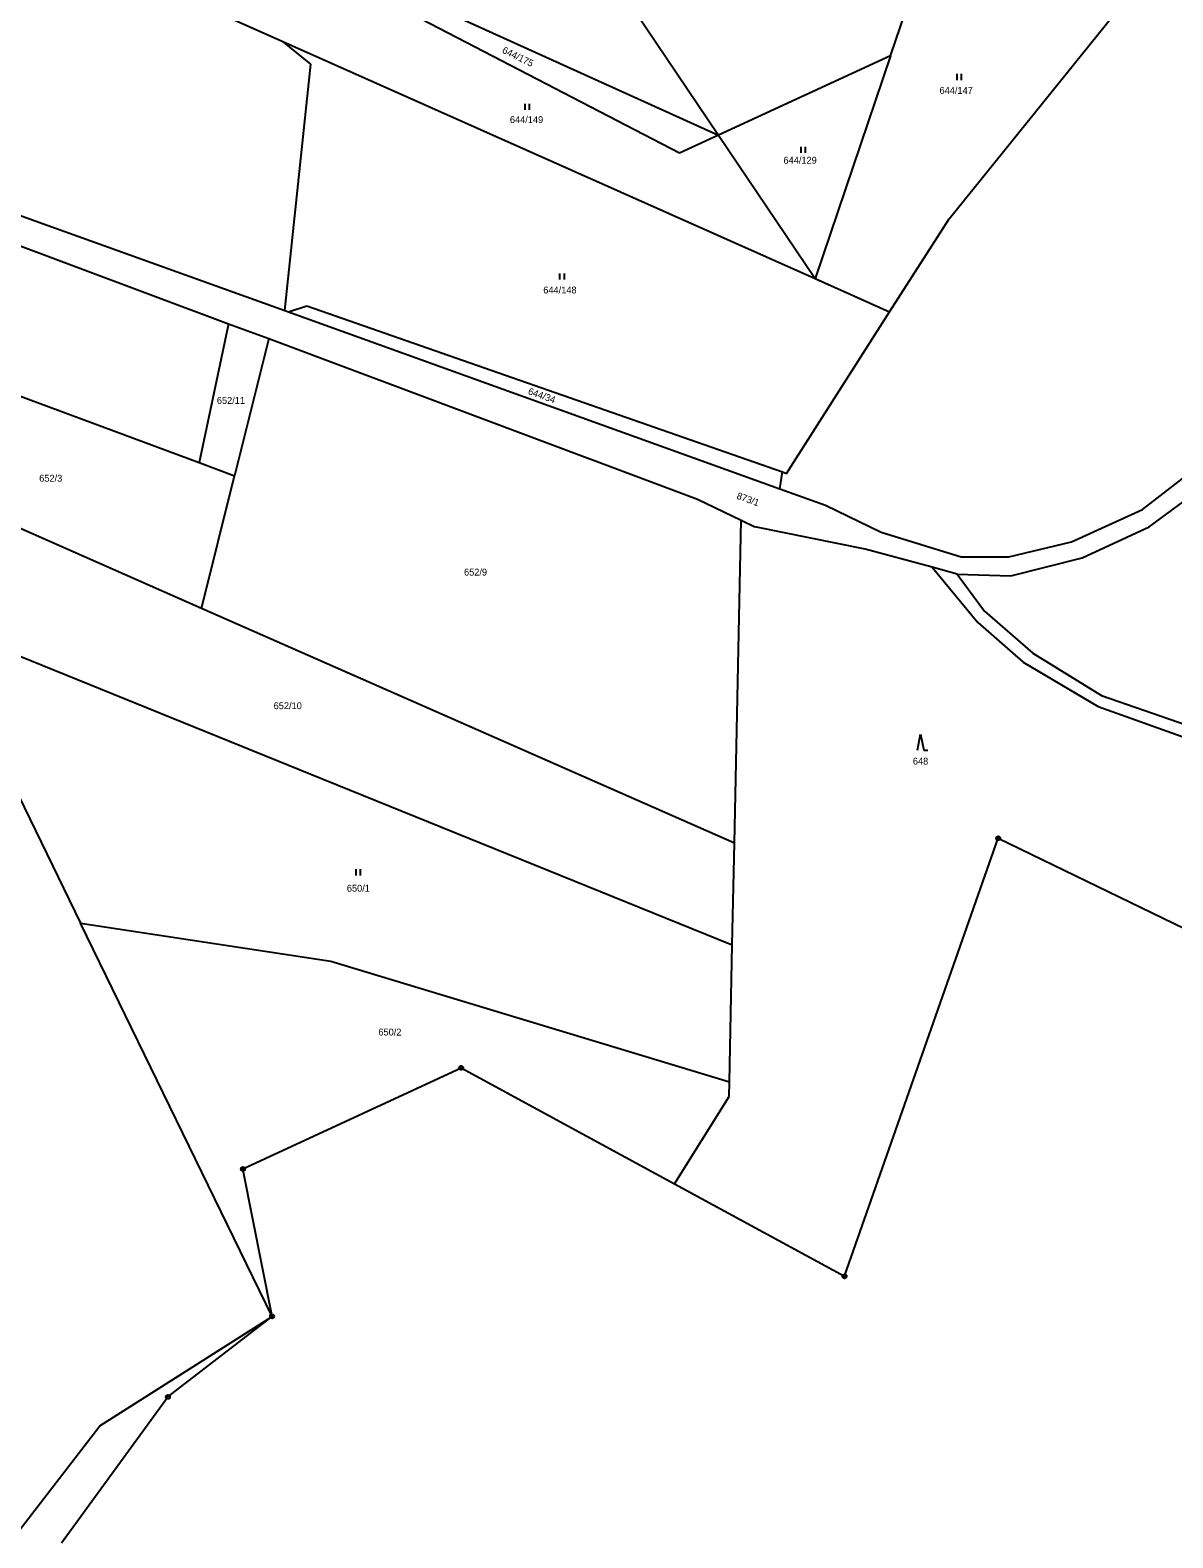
# Model space of a CAD drawing. Extents: x -791032 to -787751, y -1106872 to -1104403.
# Drawn here: x -788932.6 to -788650.6, y -1106183.5 to -1105811.1 of the extents above; entities that cross this region are included whole.
import ezdxf

# ---------------------------------------------------------------- set-up
doc = ezdxf.new("R2010")
doc.units = 0
for name, color, linetype in [('Vrstva 1', 7, 'Continuous'), ('Vrstva 14', 7, 'Continuous'), ('Vrstva 23', 7, 'Continuous'), ('Vrstva 28', 7, 'Continuous'), ('Vrstva 3', 7, 'Continuous')]:
    doc.layers.add(name, color=color, linetype=linetype)

msp = doc.modelspace()

# ---------------------------------------------------------------- linework, layer by layer
at = {"layer": 'Vrstva 1'}
for p, q in [((-788807.02, -1105771.27), (-788762.71, -1105837.07)), ((-788720.27, -1105817.49), (-788706.74, -1105777.5)), ((-788772.35, -1105841.51), (-788862.6, -1105794.64)), ((-788859.82, -1105793), (-788762.71, -1105837.07)), ((-788705.79, -1105857.7), (-788653.79, -1105793.21)), ((-788884.48, -1105807.56), (-788870.26, -1105813.9)), ((-788870.26, -1105813.9), (-788738.87, -1105872.47)), ((-788863.32, -1105819.5), (-788870.26, -1105813.9)), ((-788720.27, -1105817.49), (-788762.71, -1105837.07)), ((-788720.27, -1105817.49), (-788738.87, -1105872.47)), ((-788869.79, -1105880.39), (-788863.32, -1105819.5)), ((-788985.96, -1105838.56), (-788869.79, -1105880.39)), ((-788762.71, -1105837.07), (-788772.35, -1105841.51)), ((-788762.71, -1105837.07), (-788738.87, -1105872.47)), ((-788981.46, -1105847.1), (-788883.64, -1105883.62)), ((-788720.46, -1105880.68), (-788705.79, -1105857.7)), ((-788738.87, -1105872.47), (-788720.46, -1105880.68)), ((-788869.79, -1105880.39), (-788868.86, -1105880.72)), ((-788868.86, -1105880.72), (-788864.36, -1105879.2)), ((-788868.86, -1105880.72), (-788747.58, -1105924.39)), ((-788864.36, -1105879.2), (-788746.94, -1105920.23)), ((-788745.94, -1105920.58), (-788720.46, -1105880.68)), ((-788883.64, -1105883.62), (-788890.95, -1105917.93)), ((-788883.64, -1105883.62), (-788873.76, -1105887.31)), ((-788873.76, -1105887.31), (-788882.19, -1105921.18)), ((-788873.76, -1105887.31), (-788767.86, -1105926.91)), ((-788962.98, -1105891.2), (-788890.95, -1105917.93)), ((-788658.07, -1105929.5), (-788625.43, -1105904.26)), ((-788656.4, -1105933.78), (-788622.13, -1105908.43)), ((-788890.95, -1105917.93), (-788882.19, -1105921.18)), ((-788890.35, -1105953.93), (-788882.19, -1105921.18)), ((-788747.58, -1105924.39), (-788746.94, -1105920.23)), ((-788746.94, -1105920.23), (-788745.94, -1105920.58)), ((-788890.35, -1105953.93), (-788959.92, -1105923.29)), ((-788747.58, -1105924.39), (-788736.32, -1105928.44)), ((-788767.86, -1105926.91), (-788757.1, -1105932.16)), ((-788736.32, -1105928.44), (-788722.57, -1105935.09)), ((-788758.79, -1106011.88), (-788757.1, -1105932.16)), ((-788757.1, -1105932.16), (-788753.71, -1105933.81)), ((-788675.6, -1105937.46), (-788658.07, -1105929.5)), ((-788726.47, -1105939.26), (-788753.71, -1105933.81)), ((-788722.57, -1105935.09), (-788702.77, -1105941.19)), ((-788672.94, -1105941.4), (-788656.4, -1105933.78)), ((-788709.94, -1105943.78), (-788726.47, -1105939.26)), ((-788691.06, -1105941.18), (-788675.6, -1105937.46)), ((-788709.94, -1105943.78), (-788698.73, -1105957.4)), ((-788703.81, -1105945.46), (-788709.94, -1105943.78)), ((-788702.77, -1105941.19), (-788691.06, -1105941.18)), ((-788690.53, -1105945.87), (-788672.94, -1105941.4)), ((-788703.81, -1105945.46), (-788690.53, -1105945.87)), ((-788703.81, -1105945.46), (-788697.01, -1105954.59)), ((-788961.35, -1105955.11), (-788860.29, -1105996.08)), ((-788758.79, -1106011.88), (-788890.35, -1105953.93)), ((-788697.01, -1105954.59), (-788685.15, -1105965.01)), ((-788698.73, -1105957.4), (-788687.52, -1105967.22)), ((-788685.15, -1105965.01), (-788668.13, -1105975.42)), ((-788687.52, -1105967.22), (-788669, -1105978.12)), ((-788948.62, -1105973.29), (-788920.2, -1106031.66)), ((-788668.13, -1105975.42), (-788647.28, -1105982.69)), ((-788669, -1105978.12), (-788647.32, -1105985.92)), ((-788860.29, -1105996.08), (-788759.32, -1106037.02)), ((-788759.32, -1106037.02), (-788758.79, -1106011.88)), ((-788920.2, -1106031.66), (-788858.41, -1106041.01)), ((-788872.93, -1106128.76), (-788920.2, -1106031.66)), ((-788760.03, -1106070.81), (-788759.32, -1106037.02)), ((-788858.41, -1106041.01), (-788760.03, -1106070.81)), ((-788760.11, -1106074.46), (-788760.03, -1106070.81)), ((-788773.6, -1106096.02), (-788760.11, -1106074.46)), ((-788915.43, -1106155.78), (-788872.93, -1106128.76)), ((-788936.14, -1106182.74), (-788915.43, -1106155.78))]:
    msp.add_line(p, q, dxfattribs=at)
at = {"layer": 'Vrstva 23'}
for p, q in [((-788703.78, -1105823.44), (-788703.78, -1105821.94)), ((-788702.78, -1105821.94), (-788702.78, -1105823.44)), ((-788810.44, -1105830.81), (-788810.44, -1105829.31)), ((-788809.44, -1105829.31), (-788809.44, -1105830.81)), ((-788742.34, -1105841.41), (-788742.34, -1105839.91)), ((-788741.34, -1105839.91), (-788741.34, -1105841.41)), ((-788801.85, -1105872.7), (-788801.85, -1105871.2)), ((-788800.85, -1105871.2), (-788800.85, -1105872.7)), ((-788713.62, -1105988.97), (-788712.82, -1105984.97)), ((-788712.82, -1105984.97), (-788712.02, -1105988.97)), ((-788712.02, -1105988.97), (-788711.02, -1105988.97)), ((-788852.16, -1106019.86), (-788852.16, -1106018.36)), ((-788851.16, -1106018.36), (-788851.16, -1106019.86))]:
    msp.add_line(p, q, dxfattribs=at)
at = {"layer": 'Vrstva 28'}
for centre, radius in [((-788693.66, -1106010.7), 0.5), ((-788693.66, -1106010.7), 0.01), ((-788826.24, -1106067.38), 0.5), ((-788826.24, -1106067.38), 0.01), ((-788880.12, -1106092.36), 0.5), ((-788880.12, -1106092.36), 0.01), ((-788731.61, -1106118.87), 0.5), ((-788731.61, -1106118.87), 0.01), ((-788872.93, -1106128.76), 0.5), ((-788872.93, -1106128.76), 0.5), ((-788872.93, -1106128.76), 0.01), ((-788872.93, -1106128.76), 0.01), ((-788898.63, -1106148.66), 0.5), ((-788898.63, -1106148.66), 0.5), ((-788898.63, -1106148.66), 0.01), ((-788898.63, -1106148.66), 0.01)]:
    msp.add_circle(centre, radius, dxfattribs=at)
at = {"layer": 'Vrstva 3'}
for p, q in [((-788731.61, -1106118.87), (-788693.66, -1106010.7)), ((-788693.66, -1106010.7), (-788537.6, -1106086.47)), ((-788880.12, -1106092.36), (-788826.24, -1106067.38)), ((-788826.24, -1106067.38), (-788773.6, -1106096.02)), ((-788872.93, -1106128.76), (-788880.12, -1106092.36)), ((-788773.6, -1106096.02), (-788731.61, -1106118.87)), ((-788898.63, -1106148.66), (-788872.93, -1106128.76)), ((-788924.94, -1106184.67), (-788898.63, -1106148.66))]:
    msp.add_line(p, q, dxfattribs=at)

# ---------------------------------------------------------------- texts
at = {"layer": 'Vrstva 14'}
for s, rotation, p in [('644/175', 333.89262, (-788816.287, -1105816.634)), ('644/34', 340.46334, (-788809.885, -1105900.979)), ('873/1', 339.83226, (-788758.377, -1105926.792))]:
    msp.add_text(s, height=1.7, rotation=rotation, dxfattribs=at).set_placement(p)
for s, p in [('644/147', (-788708.147, -1105826.86)), ('644/149', (-788814.211, -1105834.07)), ('644/129', (-788746.675, -1105844.11)), ('644/148', (-788805.97, -1105876.15)), ('652/11', (-788886.552, -1105903.42)), ('652/3', (-788930.406, -1105922.63)), ('652/9', (-788825.536, -1105945.82)), ('652/10', (-788872.528, -1105978.81)), ('648', (-788714.732, -1105992.5)), ('650/1', (-788854.459, -1106023.89)), ('650/2', (-788846.675, -1106059.4))]:
    msp.add_text(s, height=1.7, dxfattribs=at).set_placement(p)

doc.saveas('drawing.dxf')
